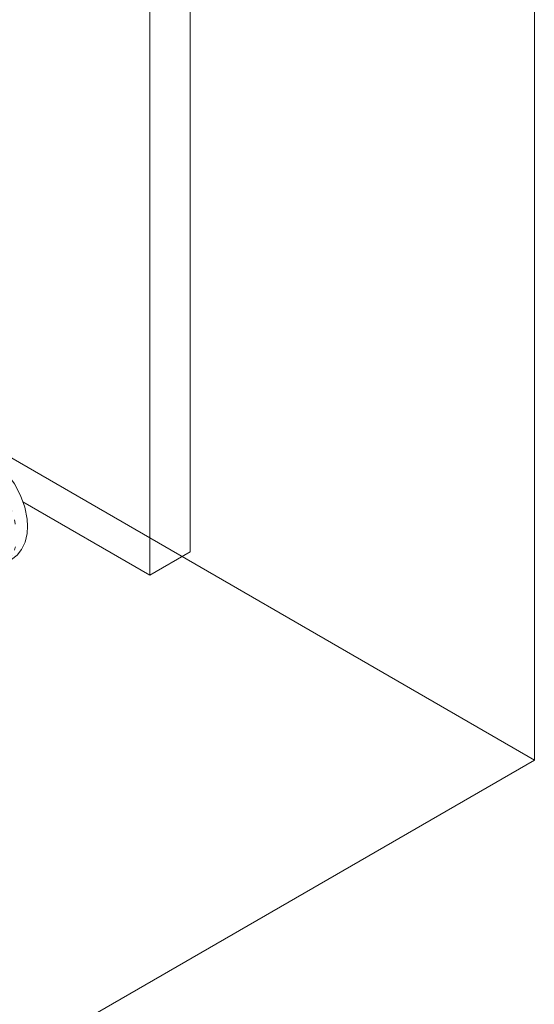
# Model space of a CAD drawing. Header units: metres. Extents: x -54598 to 1827199, y -329446 to -256744.
# Tile 442 of 474: x 229380 to 231185, y -289850 to -286400. Entities that reach past the tile are written whole.
import ezdxf

# ---------------------------------------------------------------- set-up
doc = ezdxf.new("R2010")
doc.units = ezdxf.units.M
for name, color, linetype, lineweight in [('A-WALL', 113, 'Continuous', 20), ('G-ANNO-SYMB', 7, 'Continuous', 9), ('P-PIPE', 7, 'Continuous', 20)]:
    doc.layers.add(name, color=color, linetype=linetype, lineweight=lineweight)

# ---------------------------------------------------------------- blocks, each defined once
blk = doc.blocks.new('ADSK_СтальСварка_Заглушка_ГОСТ17379-2001 - Исполнение 2-V131-AKS22')
at = {"layer": 'P-PIPE', "color": 1}
blk.add_line((19836.3, 12161.8), (19862.8, 12177.1), dxfattribs=at)
for points in [[(19790, 12529.4, 0), (19818.1, 12508.3, 0), (19847.5, 12478.3, 0), (19873.6, 12442.4, 0), (19894.8, 12402.4, 0), (19909.8, 12360.5, 0), (19917.8, 12319.1, 0), (19919.1, 12294.7, 0)], [(19774.2, 12486.8, 0), (19783.2, 12478.1, 0), (19788.8, 12472.1, 0)], [(19806.6, 12451.5, 0), (19815.3, 12440, 0), (19819.3, 12434.4, 0)], [(19834.8, 12410.2, 0), (19842.5, 12396.5, 0), (19844.9, 12391.9, 0)], [(19857.4, 12364.8, 0), (19863.1, 12350.1, 0), (19864.3, 12346.9, 0)], [(19862.8, 12177.1, 0), (19882.5, 12192.2, 0), (19898.5, 12212.5, 0), (19910.3, 12238, 0), (19917.4, 12268.4, 0), (19919.1, 12294.7, 0)], [(19873.2, 12316.6, 0), (19876, 12303.5, 0), (19876.3, 12301.9, 0)], [(19876.5, 12222.4, 0), (19876, 12220.2, 0), (19873.2, 12210.3, 0)], [(19864.3, 12190.4, 0), (19863.1, 12188.5, 0), (19857.4, 12180.3, 0)], [(19845, 12167.8, 0), (19842.5, 12165.9, 0), (19828.6, 12158, 0)]]:
    blk.add_polyline3d(points, dxfattribs=at)
blk = doc.blocks.new('fsdfasdf')
at = {"layer": 'A-WALL'}
for p, q in [((461688.2, 102037.2), (461688.2, 98771.2)), ((461546.7, 98689.6), (461546.7, 101955.6)), ((461101.8, 98946.5), (461546.7, 98689.6)), ((461688.2, 98771.2), (461546.7, 98689.6))]:
    blk.add_line(p, q, dxfattribs=at)
at = {"layer": 'G-ANNO-SYMB'}
for p, q in [((462895, 103931.4), (462895, 98042.3)), ((462895, 98042.3), (454544.3, 102863.5)), ((462895, 98042.3), (457812.6, 95108))]:
    blk.add_line(p, q, dxfattribs=at)
at = {"layer": 'P-PIPE', "color": 1}
blk.add_blockref('ADSK_СтальСварка_Заглушка_ГОСТ17379-2001 - Исполнение 2-V131-AKS22', (441198.9, 86567.3), dxfattribs=at)

msp = doc.modelspace()

# ---------------------------------------------------------------- block references
at = {"color": 5, "lineweight": 30}
msp.add_blockref('fsdfasdf', (-231710.1, -387036.1), dxfattribs=at)

doc.saveas('drawing.dxf')
